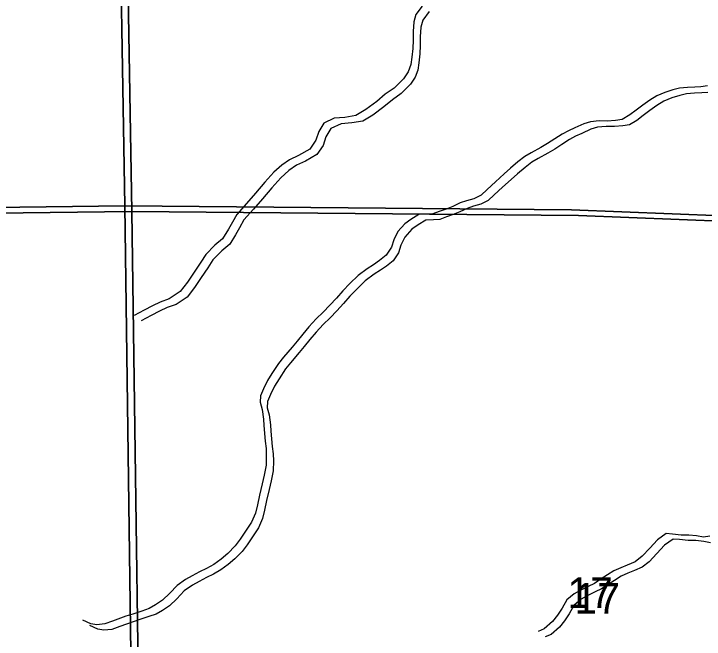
# Model space of a CAD drawing. Extents: x -21.1 to 50.3, y -4.9 to 22.1.
# Drawn here: x 44.997 to 45.942, y 17.109 to 17.965 of the extents above; entities that cross this region are included whole.
import ezdxf

# ---------------------------------------------------------------- set-up
doc = ezdxf.new("R2010")
doc.units = 0
for name, color, linetype in [('GM_X_Minor_River', 7, 'Continuous'), ('GM_X_Section', 7, 'Continuous'), ('GM_X_Section_Text', 7, 'Continuous')]:
    doc.layers.add(name, color=color, linetype=linetype)

msp = doc.modelspace()

# ---------------------------------------------------------------- linework, layer by layer
at = {"layer": 'GM_X_Minor_River'}
for points in [[(45.55601, 17.97522), (45.54703, 17.96374), (45.54449, 17.95385), (45.5435, 17.94056), (45.54363, 17.9288), (45.543, 17.91741), (45.54162, 17.90525), (45.54022, 17.89537), (45.53654, 17.88546), (45.5302, 17.87591), (45.51744, 17.86325), (45.5054, 17.85477), (45.49376, 17.84478), (45.47871, 17.83361), (45.46515, 17.8255), (45.45001, 17.82306), (45.43523, 17.82176), (45.42128, 17.81516), (45.41458, 17.80371), (45.41054, 17.7919), (45.40195, 17.77967), (45.38651, 17.77077), (45.37444, 17.76495), (45.3639, 17.75763), (45.35263, 17.74802), (45.34065, 17.73423), (45.32754, 17.71929), (45.31519, 17.70512), (45.30208, 17.69018), (45.29613, 17.67949), (45.29055, 17.66995), (45.28273, 17.65696), (45.27184, 17.64811), (45.25984, 17.63546), (45.25276, 17.62476), (45.24381, 17.61139), (45.23448, 17.59762), (45.22438, 17.58461), (45.20971, 17.57459), (45.19724, 17.57028), (45.18668, 17.56524), (45.17536, 17.55942), (45.16142, 17.55206)], [(45.56564, 17.96772), (45.55667, 17.95624), (45.55413, 17.94635), (45.55314, 17.93306), (45.55327, 17.92129), (45.55264, 17.9099), (45.55126, 17.89775), (45.54985, 17.88787), (45.54617, 17.87796), (45.53983, 17.86841), (45.52708, 17.85575), (45.51504, 17.84727), (45.50339, 17.83728), (45.48835, 17.82611), (45.47479, 17.818), (45.45965, 17.81556), (45.44487, 17.81426), (45.43091, 17.80766), (45.42422, 17.79621), (45.42018, 17.7844), (45.41159, 17.77217), (45.39614, 17.76327), (45.38407, 17.75745), (45.37353, 17.75013), (45.36227, 17.74052), (45.35029, 17.72673), (45.33718, 17.71179), (45.32482, 17.69762), (45.31172, 17.68268), (45.30577, 17.67199), (45.30019, 17.66244), (45.29237, 17.64946), (45.28147, 17.64061), (45.26948, 17.62796), (45.26239, 17.61726), (45.25344, 17.60389), (45.24411, 17.59012), (45.23402, 17.57711), (45.21934, 17.56709), (45.20688, 17.56278), (45.19632, 17.55774), (45.185, 17.55192), (45.17105, 17.54456)], [(45.94645, 17.86621), (45.93732, 17.86463), (45.92895, 17.86421), (45.91905, 17.86377), (45.90802, 17.86295), (45.8989, 17.86062), (45.88788, 17.85714), (45.87725, 17.85253), (45.86738, 17.84677), (45.8579, 17.83988), (45.84881, 17.83299), (45.84009, 17.82649), (45.82985, 17.82035), (45.82072, 17.81878), (45.80931, 17.81796), (45.79827, 17.81828), (45.78609, 17.81707), (45.77697, 17.81436), (45.76482, 17.80859), (45.75609, 17.80475), (45.74774, 17.80014), (45.7375, 17.79362), (45.72764, 17.78711), (45.71815, 17.78174), (45.70487, 17.77445), (45.69653, 17.76947), (45.68705, 17.7622), (45.67682, 17.7534), (45.66811, 17.74576), (45.65637, 17.73505), (45.64501, 17.72435), (45.63668, 17.71671), (45.62643, 17.71171), (45.61655, 17.709), (45.60781, 17.70591), (45.59794, 17.7013), (45.58883, 17.69745), (45.57933, 17.69436), (45.5706, 17.69089), (45.56184, 17.69046), (45.55119, 17.69002), (45.54056, 17.6835), (45.53223, 17.67738), (45.52239, 17.66669), (45.51712, 17.65564), (45.51376, 17.64537), (45.50659, 17.63431), (45.49749, 17.62704), (45.48915, 17.6213), (45.48042, 17.61593), (45.4683, 17.60675), (45.45694, 17.59566), (45.4471, 17.58573), (45.4384, 17.57581), (45.42932, 17.56588), (45.42024, 17.55633), (45.41077, 17.54716), (45.40094, 17.53647), (45.39262, 17.52655), (45.38468, 17.51701), (45.37787, 17.50861), (45.36615, 17.49487), (45.35935, 17.48648), (45.35029, 17.47275), (45.34426, 17.46284), (45.33861, 17.45141), (45.33448, 17.44189), (45.33414, 17.43315), (45.33686, 17.42329), (45.33884, 17.41), (45.33927, 17.40127), (45.34091, 17.38), (45.34211, 17.37013), (45.34254, 17.36064), (45.34224, 17.34696), (45.33965, 17.33327), (45.33667, 17.32148), (45.33333, 17.30627), (45.33036, 17.29295), (45.32776, 17.28154), (45.32213, 17.26897), (45.3142, 17.25677), (45.30665, 17.24572), (45.29985, 17.23656), (45.29001, 17.22625), (45.28054, 17.2186), (45.27068, 17.21133), (45.26082, 17.20557), (45.25095, 17.20096), (45.24108, 17.19559), (45.23197, 17.19059), (45.2206, 17.18255), (45.21038, 17.17186), (45.20054, 17.16231)], [(45.94696, 17.85713), (45.93858, 17.85671), (45.92869, 17.85627), (45.91766, 17.85545), (45.90853, 17.85312), (45.89752, 17.84964), (45.88688, 17.84503), (45.87702, 17.83927), (45.86754, 17.83238), (45.85844, 17.82549), (45.84973, 17.81899), (45.83948, 17.81285), (45.83036, 17.81128), (45.81894, 17.81046), (45.8079, 17.81078), (45.79573, 17.80957), (45.78661, 17.80686), (45.77446, 17.80109), (45.76573, 17.79725), (45.75738, 17.79264), (45.74714, 17.78612), (45.73728, 17.77961), (45.72779, 17.77424), (45.71451, 17.76695), (45.70616, 17.76196), (45.69669, 17.75469), (45.68646, 17.7459), (45.67775, 17.73825), (45.66601, 17.72755), (45.65465, 17.71685), (45.64632, 17.70921), (45.63607, 17.70421), (45.62619, 17.7015), (45.61745, 17.69841), (45.60758, 17.6938), (45.59847, 17.68995), (45.58897, 17.68686), (45.58023, 17.68339), (45.57148, 17.68296), (45.56082, 17.68252), (45.5502, 17.676), (45.54186, 17.66988), (45.53203, 17.65919), (45.52676, 17.64814), (45.52339, 17.63787), (45.51622, 17.62681), (45.50713, 17.61954), (45.49879, 17.6138), (45.49006, 17.60843), (45.47793, 17.59925), (45.46657, 17.58816), (45.45673, 17.57823), (45.44804, 17.56831), (45.43896, 17.55838), (45.42987, 17.54883), (45.42041, 17.53966), (45.41057, 17.52897), (45.40225, 17.51905), (45.39432, 17.5095), (45.38751, 17.50111), (45.37579, 17.48737), (45.36898, 17.47897), (45.35993, 17.46525), (45.35389, 17.45534), (45.34825, 17.44391), (45.34411, 17.43439), (45.34378, 17.42565), (45.3465, 17.41579), (45.34848, 17.4025), (45.34891, 17.39377), (45.35055, 17.3725), (45.35175, 17.36263), (45.35218, 17.35314), (45.35188, 17.33946), (45.34929, 17.32577), (45.34631, 17.31398), (45.34297, 17.29876), (45.34, 17.28545), (45.3374, 17.27404), (45.33176, 17.26147), (45.32384, 17.24927), (45.31629, 17.23821), (45.30949, 17.22906), (45.29965, 17.21875), (45.29018, 17.2111), (45.28032, 17.20382), (45.27045, 17.19807), (45.26058, 17.19346), (45.25072, 17.18808), (45.24161, 17.18309), (45.23024, 17.17505), (45.22002, 17.16436), (45.21018, 17.15481)], [(45.94953, 17.25005), (45.94116, 17.24849), (45.93164, 17.25034), (45.92097, 17.25142), (45.91031, 17.25136), (45.89851, 17.25281), (45.88975, 17.25352), (45.878, 17.2451), (45.8674, 17.23364), (45.85719, 17.22257), (45.84733, 17.21492), (45.8367, 17.2103), (45.82797, 17.20683), (45.81847, 17.2026), (45.80937, 17.19685), (45.80103, 17.19149), (45.79192, 17.18536), (45.78319, 17.18113), (45.77295, 17.17613), (45.76384, 17.17115), (45.75399, 17.16273), (45.74758, 17.1513), (45.74116, 17.14177), (45.73436, 17.13299), (45.723, 17.12305), (45.71464, 17.11959)], [(45.9508, 17.24099), (45.94127, 17.24283), (45.93061, 17.24392), (45.91995, 17.24386), (45.90814, 17.24531), (45.89938, 17.24602), (45.88763, 17.2376), (45.87704, 17.22614), (45.86682, 17.21507), (45.85697, 17.20742), (45.84634, 17.2028), (45.8376, 17.19933), (45.82811, 17.1951), (45.81901, 17.18935), (45.81066, 17.18399), (45.80156, 17.17786), (45.79283, 17.17363), (45.78258, 17.16863), (45.77348, 17.16365), (45.76363, 17.15523), (45.75722, 17.1438), (45.7508, 17.13427), (45.744, 17.12549), (45.73264, 17.11555), (45.72428, 17.11209)], [(45.20054, 17.16231), (45.19068, 17.1558), (45.18195, 17.15081), (45.17208, 17.14733), (45.15992, 17.14347), (45.15042, 17.14038), (45.13218, 17.13382), (45.12155, 17.12996), (45.11052, 17.12876), (45.10213, 17.13023), (45.09145, 17.13511)], [(45.21018, 17.15481), (45.20032, 17.14829), (45.19159, 17.14331), (45.18171, 17.13983), (45.16955, 17.13597), (45.16005, 17.13288), (45.14182, 17.12632), (45.13118, 17.12246), (45.12015, 17.12126), (45.11177, 17.12273), (45.10108, 17.12761)]]:
    msp.add_lwpolyline(points, dxfattribs=at)
at = {"layer": 'GM_X_Section'}
for points in [[(44.0935, 18.71999), (45.13143, 18.72623), (45.14863, 17.70187), (44.10665, 17.68876), (44.1055, 17.74068), (44.09428, 18.66845)], [(45.13143, 18.72623), (46.16116, 18.69688), (46.17374, 17.68005), (45.76044, 17.69641), (45.14863, 17.70187)], [(44.10314, 18.71249), (45.14107, 18.71873), (45.15827, 17.69437), (44.11629, 17.68126), (44.11514, 17.73318), (44.10391, 18.66095)], [(45.14107, 18.71873), (46.17079, 18.68938), (46.18337, 17.67255), (45.77008, 17.68891), (45.15827, 17.69437)], [(45.14863, 17.70187), (45.16277, 16.68166), (44.10529, 16.67221), (44.10417, 16.71882), (44.10665, 17.68876)], [(46.17374, 17.68005), (46.18853, 16.67007), (45.16277, 16.68166), (45.14863, 17.70187), (45.76044, 17.69641)], [(45.15827, 17.69437), (45.1724, 16.67415), (44.11492, 16.66471), (44.11381, 16.71132), (44.11629, 17.68126)], [(46.18337, 17.67255), (46.19816, 16.66257), (45.1724, 16.67415), (45.15827, 17.69437), (45.77008, 17.68891)]]:
    msp.add_lwpolyline(points, close=True, dxfattribs=at)

# ---------------------------------------------------------------- texts
at = {"layer": 'GM_X_Section_Text'}
for p in [(45.75467, 17.15162), (45.7643, 17.14412)]:
    msp.add_text('17', height=0.041856, rotation=0.00001, dxfattribs=at).set_placement(p)

doc.saveas('drawing.dxf')
